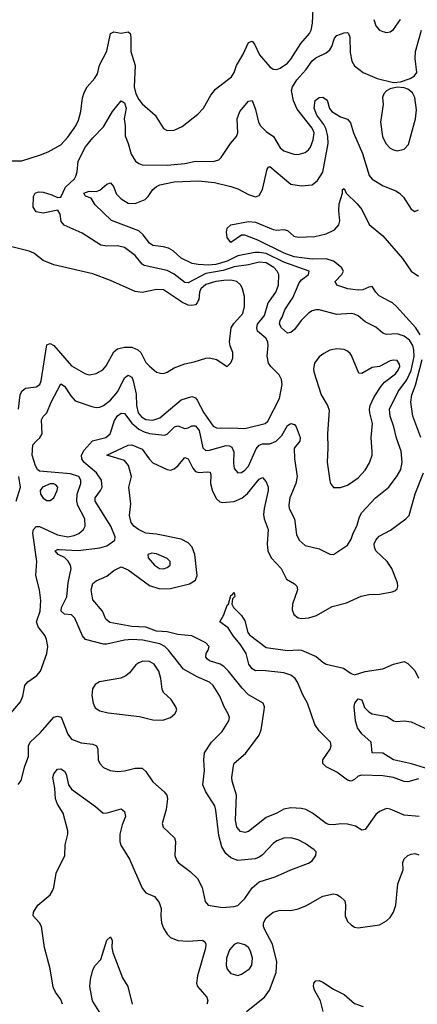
# Model space of a CAD drawing. Header units: inches. Extents: x 1694797 to 1849917, y 907313 to 1017959.
# Tile 674 of 834: x 1833137 to 1835384, y 956030 to 961589. Entities that reach past the tile are written whole.
import ezdxf

# ---------------------------------------------------------------- set-up
doc = ezdxf.new("R2010")
doc.units = ezdxf.units.IN
doc.header["$MEASUREMENT"] = 0
doc.layers.add('B8935', color=7, linetype='Continuous')
doc.layers.add('B8936', color=7, linetype='Continuous')

msp = doc.modelspace()

# ---------------------------------------------------------------- linework, layer by layer
at = {"layer": 'B8935', "color": 5}
for points, elevation in [([(1833077.9, 957662.1), (1833141.8, 957738.2), (1833155.5, 957770), (1833165.3, 957830), (1833184, 957850), (1833234.3, 957885.7), (1833255.6, 957910), (1833289.8, 958010.2), (1833295.6, 958050), (1833288.7, 958090), (1833280.3, 958110), (1833240.7, 958160.7), (1833231.9, 958190), (1833252.4, 958250), (1833256.2, 958310), (1833249.9, 958369.9), (1833229, 958450), (1833234.2, 958530), (1833210.5, 958690), (1833215, 958710), (1833230, 958727.6), (1833250, 958727.5), (1833350, 958681.3), (1833410, 958670.1), (1833444.1, 958675.9), (1833472.3, 958687.7), (1833497.4, 958710), (1833507.1, 958730), (1833504.7, 958770), (1833466.6, 958846.6), (1833459.9, 958870), (1833461.3, 958910), (1833482.4, 958970), (1833482.9, 958990), (1833470.8, 959010), (1833424.1, 959024.1), (1833250, 959039.1), (1833237.4, 959050), (1833226, 959070), (1833207.5, 959130), (1833212.1, 959187.9), (1833229.7, 959210), (1833251.8, 959228.2), (1833263.5, 959250), (1833260.2, 959330), (1833270.5, 959349.5), (1833291.3, 959370), (1833314.9, 959430), (1833370, 959532.2), (1833390, 959520.2), (1833425.4, 959465.4), (1833450, 959437.6), (1833544.3, 959404.3), (1833570, 959399.3), (1833590, 959402), (1833610, 959411.5), (1833650, 959441.6), (1833690.9, 959490), (1833730, 959566.2), (1833750, 959582.6), (1833770, 959570.2), (1833778.8, 959550), (1833794.7, 959474.7), (1833798.1, 959410), (1833807.4, 959370), (1833825.9, 959345.9), (1833850, 959332), (1833890, 959328.8), (1833930, 959342), (1834050, 959443.5), (1834110, 959460.9), (1834130, 959453.5), (1834140.2, 959440.2), (1834176.9, 959370), (1834230, 959294.7), (1834250, 959284.8), (1834270, 959282.4), (1834330, 959285.1), (1834410, 959280.9), (1834524.5, 959310), (1834538.6, 959321.4), (1834605, 959450), (1834619.8, 959530), (1834616.6, 959556.6), (1834603.1, 959583.1), (1834557.2, 959630), (1834543.7, 959650), (1834536.4, 959690), (1834541.5, 959750), (1834538.8, 959770), (1834528.1, 959790), (1834481.6, 959830), (1834476.4, 959850), (1834481.6, 959870), (1834521.5, 959918.5), (1834541.3, 959990), (1834548.4, 960000)], 660), ([(1833128.4, 957271.6), (1833145.7, 957294.3), (1833165.4, 957374.6), (1833187.8, 957430), (1833187.4, 957490), (1833195.5, 957510), (1833255.3, 957564.7), (1833330, 957650.4), (1833350, 957657.6), (1833371, 957651), (1833410, 957554.9), (1833430, 957527.7), (1833485.5, 957505.5), (1833550, 957499.3), (1833571.5, 957490), (1833578.9, 957470), (1833581.5, 957410), (1833590.1, 957390.1), (1833610, 957366.3), (1833649.3, 957349.3), (1833690, 957343.9), (1833730, 957348.2), (1833790, 957363.2), (1833830, 957363.1), (1833850, 957344.9), (1833890, 957285.3), (1833952.7, 957230), (1833968.2, 957210), (1833972.2, 957190), (1833965.3, 957130), (1833942.6, 957050), (1833948.5, 957030), (1834012.2, 956970), (1834018, 956950), (1834014.6, 956870), (1834023.7, 956843.7), (1834032.7, 956830), (1834099.7, 956779.7), (1834141.1, 956741.1), (1834168.5, 956690), (1834184.4, 956610), (1834202.8, 956590), (1834284.2, 956575.8), (1834350, 956581.6), (1834370, 956588.2), (1834410, 956626.7), (1834450, 956686.7), (1834490, 956722), (1834581.2, 956750), (1834669, 956790), (1834770, 956827.4), (1834790, 956840.3), (1834811.5, 956870), (1834811.8, 956890), (1834801.4, 956901.4), (1834750, 956937.4), (1834710, 956957.8), (1834670, 956969.8), (1834630, 956967.9), (1834590, 956952.5), (1834570, 956938), (1834510, 956874.8), (1834490, 956859.8), (1834468.6, 956851.4), (1834370, 956842), (1834330, 956856.4), (1834302.2, 956882.2), (1834279.3, 956919.3), (1834262.4, 956982.4), (1834246.5, 957126.5), (1834239.8, 957150), (1834188.4, 957230), (1834172.2, 957270), (1834182.4, 957350), (1834178, 957410), (1834182.2, 957450), (1834221.7, 957510), (1834281.1, 957570), (1834319.7, 957630), (1834322.6, 957650), (1834316, 957670), (1834291.9, 957710), (1834268.6, 957770), (1834229.7, 957830), (1834209.1, 957849.1), (1834139.2, 957879.2), (1834062.5, 957922.5), (1833977.3, 958030), (1833957.8, 958050), (1833930, 958065.8), (1833833.3, 958086.7), (1833770, 958090.3), (1833730, 958086.4), (1833630, 958063.1), (1833610, 958062.4), (1833509.5, 958090), (1833491.6, 958110), (1833448, 958210), (1833430, 958228.9), (1833390, 958232), (1833372, 958250), (1833373.8, 958270), (1833403.7, 958330), (1833410.5, 958410), (1833428.2, 958490), (1833424.1, 958510), (1833411.7, 958531.7), (1833390, 958551.9), (1833354, 958570), (1833337.7, 958590), (1833350, 958596.8), (1833362.8, 958597.2), (1833468, 958592), (1833590, 958606.6), (1833630, 958619), (1833675.6, 958650), (1833676, 958670), (1833651.7, 958730), (1833563.2, 958870), (1833563.7, 958890), (1833593.7, 958930), (1833603.2, 958950), (1833599, 958990), (1833572, 959030), (1833499.2, 959090), (1833488.1, 959110), (1833486.5, 959130), (1833501, 959159), (1833548.1, 959211.9), (1833624.4, 959230), (1833648.2, 959250), (1833673.4, 959326.6), (1833690, 959351.6), (1833710, 959367.7), (1833730, 959365.6), (1833771.8, 959311.8), (1833810, 959277.4), (1833841.1, 959261.1), (1833870, 959253.3), (1833955.9, 959244.1), (1833971.3, 959248.7), (1834011.2, 959291.2), (1834030, 959296.8), (1834070, 959280.5), (1834090, 959284.6), (1834110, 959296.5), (1834130, 959296.3), (1834150.8, 959270), (1834171.8, 959171.8), (1834190, 959157.1), (1834210, 959158), (1834304.1, 959184.1), (1834322.4, 959182.4), (1834335.3, 959175.3), (1834346.6, 959150), (1834345.7, 959085.7), (1834350, 959054.8), (1834370, 959030.3), (1834390, 959032.6), (1834410, 959044.7), (1834430, 959068.4), (1834474.3, 959165.7), (1834490, 959186.7), (1834510, 959195), (1834550, 959195.2), (1834585.7, 959210), (1834618.8, 959241.2), (1834650, 959297.6), (1834670, 959309.2), (1834690, 959302.7), (1834699.3, 959290), (1834722.8, 959230), (1834719.6, 959210), (1834688, 959170), (1834690.3, 959109.7), (1834705.4, 959010), (1834697, 958970), (1834663.5, 958890), (1834657.4, 958850), (1834660.2, 958830), (1834690.2, 958770), (1834701.6, 958681.6), (1834715.6, 958650), (1834750, 958619.6), (1834830, 958602), (1834890, 958570.5), (1834911.3, 958568.7), (1834990, 958621.6), (1835010, 958655.5), (1835021, 958690), (1835042.1, 958730), (1835057.2, 958782.8), (1835070, 958807.2), (1835148.5, 958890), (1835222.4, 958950), (1835270, 959012.9), (1835291, 959050), (1835298.2, 959090), (1835293, 959153), (1835266.3, 959226.3), (1835251.7, 959290), (1835230.4, 959350.4), (1835227.3, 959390), (1835276.3, 959490), (1835325.3, 959554.7), (1835350, 959608.8), (1835366.5, 959686.5), (1835365.4, 959725.4), (1835359.8, 959750), (1835339.9, 959779.9), (1835310, 959801.9), (1835270, 959814.6), (1835210, 959812.3), (1835190, 959818.4), (1835150, 959852.9), (1835090, 959882.7), (1835050, 959916.8), (1835030, 959927), (1835010, 959929.8), (1834930, 959924.8), (1834830, 959950.8), (1834810, 959951.6), (1834790, 959944.8), (1834770, 959931.3), (1834728.7, 959891.3), (1834690, 959839.8), (1834670, 959822), (1834650, 959819.2), (1834617, 959850), (1834606, 959870), (1834608.5, 959890), (1834621.1, 959910), (1834635.6, 959950), (1834667.9, 960000)], 640), ([(1833130.5, 959389.5), (1833139.6, 959470), (1833150, 959492.3), (1833170, 959509.3), (1833230, 959516.1), (1833250.8, 959530), (1833258.5, 959550), (1833290, 959754), (1833310, 959760.5), (1833330, 959749.4), (1833430, 959634.4), (1833510, 959588.9), (1833530, 959583.2), (1833570, 959591.4), (1833607.5, 959612.5), (1833626.2, 959633.8), (1833670, 959713.8), (1833690, 959731.1), (1833730, 959740.6), (1833770, 959740.6), (1833805.2, 959725.2), (1833821.2, 959710), (1833850, 959654), (1833870, 959632), (1833910, 959599.5), (1833933.5, 959593.5), (1833950, 959592), (1833970, 959599.5), (1834010, 959622.7), (1834070, 959646.3), (1834123.5, 959656.5), (1834190, 959677.6), (1834210, 959679.5), (1834250.3, 959670.3), (1834310, 959631.3), (1834330, 959651), (1834341.3, 959678.7), (1834341.3, 959710), (1834326.8, 959746.8), (1834323.1, 959770), (1834332.2, 959850), (1834346.6, 959873.4), (1834398.9, 959930), (1834407.9, 959970), (1834407.4, 960000)], 680), ([(1834144.6, 960000), (1834139.7, 959990), (1834130, 959979.8), (1834110, 959974.7), (1834090, 959977.6), (1834054.1, 959994.1), (1834045.1, 960000)], 680), ([(1835399.4, 959810), (1835375.5, 959850), (1835266.2, 959970), (1835243.9, 959990), (1835224.8, 960000)], 620), ([(1835403.6, 959230), (1835358.9, 959350), (1835348.4, 959430), (1835352.5, 959470), (1835373.8, 959526.2), (1835411.1, 959670)], 620), ([(1835395.6, 957090), (1835310, 957097.7), (1835230, 957132.5), (1835210, 957134.9), (1835170, 957118.5), (1835150, 957101.4), (1835090, 957016.5), (1835070, 957012.5), (1835034.9, 957034.9), (1834990, 957047.9), (1834951.1, 957048.9), (1834910, 957042.4), (1834884.8, 957044.8), (1834870, 957051.4), (1834791.2, 957110), (1834753.6, 957130), (1834730, 957136.2), (1834670, 957138.6), (1834630, 957132), (1834590.4, 957110), (1834530, 957085), (1834430, 957005.3), (1834410, 956999.8), (1834385.2, 957005.2), (1834364.1, 957030), (1834356.2, 957070), (1834362.7, 957210), (1834337.7, 957290), (1834336, 957310), (1834344.5, 957375.5), (1834350, 957391.6), (1834413.1, 957446.9), (1834490.7, 957550), (1834500.9, 957579.1), (1834518.3, 957690), (1834520.7, 957710), (1834513.5, 957730), (1834430, 957776.3), (1834394.1, 957814.1), (1834317.6, 957910), (1834290, 957936.6), (1834270, 957950.4), (1834209.9, 957969.9), (1834198.7, 957978.7), (1834189.1, 957990), (1834191.8, 958010), (1834203.2, 958030), (1834207.4, 958050), (1834188.9, 958070), (1834109.9, 958109.9), (1834030, 958117.1), (1833970, 958133.1), (1833910, 958137.4), (1833850, 958159.6), (1833770, 958163.6), (1833646, 958186), (1833624.4, 958204.4), (1833605.1, 958250), (1833550, 958314.5), (1833541.2, 958370), (1833550, 958404.9), (1833570, 958420.4), (1833630, 958447.6), (1833670, 958479.1), (1833710, 958499.1), (1833750, 958482), (1833870, 958394.1), (1833930, 958375.8), (1833990, 958377.9), (1834096.8, 958403.2), (1834130, 958424.3), (1834140.9, 958450), (1834127.1, 958570), (1834111.1, 958610), (1834090, 958636.1), (1834050, 958655.3), (1833910, 958684.4), (1833849.6, 958689.6), (1833808.7, 958710), (1833781.4, 958730), (1833767.1, 958750), (1833758, 958790), (1833765.1, 958854.9), (1833753.6, 958950), (1833768.4, 959010), (1833752.6, 959072.6), (1833730, 959099.9), (1833629, 959130), (1833750, 959187.1), (1833770, 959188.3), (1833830, 959163.5), (1833868.7, 959108.7), (1833890, 959087.1), (1833970, 959049.2), (1833990, 959046), (1834010, 959053.4), (1834030, 959070.2), (1834070, 959117.3), (1834090, 959110.2), (1834116.2, 959056.2), (1834130, 959038.9), (1834150, 959031.7), (1834196.6, 959036.6), (1834213.9, 959033.9), (1834217.9, 959017.9), (1834216.2, 958970), (1834226.5, 958926.5), (1834250, 958883.9), (1834267.7, 958867.7), (1834282.4, 958862.4), (1834350, 958868.2), (1834391.6, 958888.4), (1834425.4, 958914.6), (1834490, 958995.6), (1834510, 959004.4), (1834530, 958979.3), (1834541.2, 958950), (1834541.4, 958930), (1834518.6, 958830), (1834515.1, 958795.1), (1834519.4, 958770), (1834541, 958710), (1834535.1, 958630), (1834539.8, 958590), (1834558, 958550), (1834615.5, 958490), (1834644.2, 958430), (1834690, 958403.2), (1834703.2, 958390), (1834706.5, 958370), (1834679, 958290), (1834677.5, 958257.5), (1834685.8, 958230), (1834710, 958212.1), (1834730, 958207.8), (1834771, 958211), (1834814, 958226), (1834903.3, 958276.7), (1834984.2, 958295.8), (1835066.2, 958333.8), (1835110, 958343.5), (1835170, 958344.9), (1835241.7, 958358.3), (1835256.4, 958363.6), (1835270, 958376), (1835274.3, 958390), (1835272.6, 958410), (1835240.3, 958490), (1835213.6, 958530), (1835150.7, 958590), (1835141.6, 958610), (1835141.2, 958630), (1835149.8, 958650), (1835167.8, 958672.2), (1835232.3, 958707.7), (1835318.9, 958770), (1835337.6, 958790), (1835372.2, 958912.2), (1835419.9, 959030)], 620), ([(1833116.9, 958870), (1833141.1, 958950), (1833132.5, 959010)], 680), ([(1835390, 957302.6), (1835330, 957286.7), (1835310, 957288), (1835250, 957309.9), (1835190, 957319.7), (1835070, 957323.7), (1835050, 957317.8), (1835030, 957299.4), (1835010, 957290.7), (1834990, 957296.2), (1834930, 957341.4), (1834868.4, 957370), (1834851.1, 957390), (1834851.2, 957410), (1834891.3, 957470), (1834897.4, 957490), (1834893, 957510), (1834830, 957574.8), (1834805.7, 957610), (1834763.2, 957730), (1834736.5, 957776.5), (1834707.8, 957847.8), (1834693.3, 957870), (1834670, 957888.1), (1834630, 957901.8), (1834510, 957914.2), (1834470, 957913.4), (1834450, 957923.7), (1834432.6, 957950), (1834417.3, 958010), (1834383.5, 958063.5), (1834343.8, 958110), (1834315.9, 958155.9), (1834267.3, 958190), (1834290, 958228), (1834310, 958283), (1834318, 958290), (1834330, 958338.8), (1834338.6, 958341.4), (1834350, 958354.8), (1834352.1, 958332.1), (1834340.7, 958319.3), (1834335.6, 958290), (1834344.9, 958270), (1834390, 958224.2), (1834410, 958195.6), (1834426.2, 958130), (1834435.5, 958115.5), (1834530, 958043.8), (1834650, 958027.9), (1834710, 958031.8), (1834730, 958029), (1834813.3, 957993.3), (1834850, 957961), (1834869.2, 957950), (1834967.9, 957927.9), (1835010, 957896.8), (1835030, 957890.9), (1835090, 957909.5), (1835190, 957924.6), (1835250, 957950.9), (1835310, 957964.9), (1835330, 957953.4), (1835370, 957914.9), (1835391.8, 957871.8)], 580), ([(1835450, 957357.6), (1835351.5, 957388.5), (1835250.5, 957410.5), (1835190, 957447.1), (1835130, 957448.9), (1835123.1, 957510), (1835070, 957556.4), (1835046.9, 957590), (1835034.4, 957630), (1835027.9, 957710), (1835030.9, 957730), (1835050, 957755), (1835070, 957748.4), (1835086.3, 957706.3), (1835110, 957680.8), (1835130, 957670.2), (1835214.7, 957654.7), (1835250.4, 957630.4), (1835266.9, 957626.9), (1835310, 957631.1), (1835350, 957624.2), (1835496.6, 957556.6)], 560), ([(1833378.5, 956030), (1833370, 956057.4), (1833338.7, 956098.7), (1833325.9, 956125.9), (1833310, 956229.5), (1833277.2, 956350), (1833260.9, 956470), (1833250, 956489.6), (1833213.3, 956530), (1833214.7, 956550), (1833239.7, 956590), (1833310, 956648.8), (1833322, 956670), (1833329.8, 956690.2), (1833343.4, 956770), (1833392.5, 956870), (1833394.5, 956930), (1833409.1, 956990), (1833408.6, 957010), (1833382, 957110), (1833350, 957160.7), (1833339.5, 957190), (1833336, 957250), (1833325.4, 957310), (1833330, 957330.4), (1833350, 957356.9), (1833370, 957358.5), (1833390, 957347.2), (1833400.2, 957330), (1833412.9, 957270), (1833430, 957244.7), (1833566.3, 957146.3), (1833608.4, 957110), (1833631.7, 957111.7), (1833710, 957133.1), (1833730, 957118), (1833734.4, 957090), (1833715.8, 957044.2), (1833703.7, 956990), (1833703.5, 956950), (1833709.4, 956929.4), (1833757.6, 956850), (1833830, 956685.3), (1833850, 956660.2), (1833898.3, 956638.3), (1833925.1, 956605.1), (1833936.9, 956570), (1833934.6, 956530), (1833939.4, 956490), (1833950, 956460.3), (1833970, 956426.9), (1833990, 956407.2), (1834030, 956390.2), (1834090, 956386.3), (1834170, 956392.8), (1834183.6, 956383.6), (1834189.3, 956370), (1834187.1, 956347.1), (1834141.1, 956190), (1834135.6, 956150), (1834141.6, 956130), (1834195.1, 956070), (1834199.5, 956050), (1834194.8, 956030)], 620), ([(1834418.6, 955990), (1834519.8, 956070), (1834549.1, 956110), (1834586.9, 956210), (1834591, 956270), (1834566.2, 956370), (1834522.8, 956450), (1834514.9, 956470), (1834514.3, 956490), (1834530, 956517.6), (1834570, 956550.2), (1834610, 956561.6), (1834670, 956559.7), (1834711.4, 956568.6), (1834753.8, 956586.2), (1834850, 956641.2), (1834910, 956654.4), (1834930, 956650.2), (1834950, 956637.7), (1834974, 956614), (1834979.1, 956590), (1834976, 956530), (1834990, 956498), (1835010, 956478.4), (1835030, 956466.4), (1835050, 956461.6), (1835170, 956479.1), (1835210, 956501.8), (1835230, 956520.7), (1835250.5, 956550), (1835262.5, 956590), (1835273.7, 956710), (1835305.1, 956790), (1835302.3, 956830), (1835310, 956851.3), (1835329.8, 956870), (1835350, 956877.8), (1835370, 956880.6), (1835393.3, 956873.3)], 620), ([(1833594.9, 955974.9), (1833549, 956050), (1833533.3, 956130), (1833536.9, 956170), (1833550, 956224.7), (1833564.5, 956250), (1833596.3, 956283.7), (1833630, 956392.7), (1833650, 956410.3), (1833658.9, 956390), (1833658, 956350), (1833662.6, 956322.6), (1833718.6, 956178.6), (1833747.8, 956130), (1833773.7, 956030)], 580), ([(1834851.7, 955990), (1834837.1, 956050), (1834803.2, 956110), (1834797.7, 956130), (1834800.3, 956150), (1834810, 956163.1), (1834830, 956163.5), (1834850, 956155.2), (1834910, 956115.1), (1834970, 956084.8), (1835030, 956035.5), (1835077.7, 956017.7)], 580)]:
    msp.add_lwpolyline(points, dxfattribs=dict(at, elevation=elevation))
for points, elevation in [([(1834930, 959730.9), (1834890, 959724), (1834855.3, 959704.7), (1834830, 959686), (1834802.6, 959650), (1834797.3, 959617.3), (1834799.9, 959599.9), (1834841.1, 959470), (1834876.5, 959410), (1834885.3, 959385.2), (1834876.5, 959250), (1834878.8, 959170), (1834875, 959090), (1834890, 958984.7), (1834894, 958970), (1834910, 958948.4), (1834950, 958947), (1834990, 958961.7), (1835050, 959002.8), (1835090, 959045.2), (1835113.1, 959086.9), (1835128.3, 959130), (1835129.8, 959150), (1835123.1, 959230), (1835130.5, 959310), (1835115, 959370), (1835113.6, 959390), (1835118.2, 959410), (1835141, 959459), (1835180.5, 959519.5), (1835198.3, 959541.7), (1835261, 959590), (1835276.5, 959610), (1835285.1, 959630), (1835284.4, 959644.4), (1835270, 959664.7), (1835250, 959666.9), (1835230, 959662.6), (1835170, 959631.2), (1835130, 959624.7), (1835070, 959591.1), (1835053, 959593), (1835012.3, 959692.3), (1835003.9, 959703.9), (1834990, 959718), (1834970, 959726.6)], 660), ([(1833330, 958968.8), (1833310, 958968.2), (1833265.5, 958950), (1833252.6, 958930), (1833254.9, 958910), (1833270, 958887.9), (1833290, 958874.9), (1833310, 958874.3), (1833330, 958888.7), (1833349.8, 958930), (1833352.2, 958950), (1833342, 958962)], 680), ([(1833883.6, 958576.4), (1833860.7, 958570), (1833862.4, 958550), (1833898.4, 958510), (1833927.7, 958490), (1833950, 958487.9), (1833970, 958495.5), (1833986.6, 958510), (1833986.6, 958530), (1833970, 958546.6), (1833910, 958573.1)], 640), ([(1833832.6, 957967.4), (1833810, 957958.7), (1833793.5, 957946.5), (1833758.4, 957901.6), (1833736.2, 957883.8), (1833708.1, 957871.9), (1833589.1, 957850.9), (1833564.6, 957835.4), (1833548.7, 957811.3), (1833545.7, 957774.3), (1833551.8, 957730), (1833564.4, 957704.4), (1833590, 957687), (1833636.4, 957676.4), (1833814.9, 957654.9), (1833890, 957635.3), (1833946.5, 957633.5), (1833990, 957648.4), (1834014.5, 957670), (1834024.5, 957690), (1834019.6, 957710), (1833993.3, 957750), (1833950.7, 957790.7), (1833941.4, 957810), (1833935.3, 957870), (1833922.6, 957910), (1833896.5, 957950), (1833870, 957965.8)], 660), ([(1834370, 956376.9), (1834350, 956368.3), (1834322.6, 956337.4), (1834306, 956290), (1834303.1, 956250), (1834309.1, 956229.1), (1834330, 956204.4), (1834370, 956192.4), (1834390, 956199.5), (1834435.8, 956230), (1834448.7, 956251.3), (1834452.9, 956290), (1834442.2, 956330), (1834429.6, 956350), (1834410, 956365.4)], 640)]:
    msp.add_lwpolyline(points, close=True, dxfattribs=dict(at, elevation=elevation))
at = {"layer": 'B8936', "color": 5}
for points, elevation in [([(1833027.1, 960792.9), (1833150, 960792.8), (1833254.6, 960825.4), (1833297.5, 960842.5), (1833370, 960881.7), (1833410, 960926.5), (1833454.1, 960990), (1833470, 961021.1), (1833483.2, 961070), (1833492.8, 961147.2), (1833501.3, 961178.7), (1833518, 961210), (1833561.4, 961258.6), (1833576.4, 961283.6), (1833587.7, 961332.3), (1833629.3, 961410.7), (1833650, 961510.4), (1833670, 961520.2), (1833710, 961512), (1833750, 961521.1), (1833762, 961510), (1833766, 961490), (1833765.8, 961410), (1833789.6, 961329.6), (1833784.5, 961210), (1833793, 961170), (1833810, 961138.3), (1833830, 961114.3), (1833902, 961050), (1833950, 960975.5), (1833970, 960962.4), (1834010, 960965.7), (1834054.9, 960985.1), (1834143.9, 961056.1), (1834175.1, 961090), (1834216.5, 961163.5), (1834243.6, 961196.4), (1834333.2, 961266.8), (1834349.3, 961290.7), (1834363, 961330), (1834398.2, 961390), (1834430, 961459.5), (1834450, 961468.4), (1834464.2, 961450), (1834492.8, 961390), (1834550, 961322), (1834570, 961310.3), (1834590, 961307.7), (1834610, 961314.4), (1834650, 961343.5), (1834670, 961365.4), (1834726.2, 961453.8), (1834774.3, 961510), (1834784.3, 961530), (1834791, 961569), (1834795, 961650)], 680), ([(1835138.9, 961590), (1835150, 961554.8), (1835170, 961530.5), (1835190, 961521.3), (1835210, 961515.8), (1835230, 961519.5), (1835250, 961532.7), (1835289.7, 961590)], 680), ([(1834548.4, 960000), (1834584.2, 960050), (1834599.9, 960090), (1834601.2, 960150), (1834592.4, 960170), (1834572.7, 960190), (1834530, 960217.1), (1834490, 960220.5), (1834430, 960204.8), (1834350, 960194.2), (1834286.4, 960173.6), (1834190, 960155.5), (1834090, 960103.7), (1834070, 960104.6), (1834010, 960151.7), (1833970, 960173.1), (1833840.4, 960200.4), (1833828.5, 960208.5), (1833790, 960257.1), (1833730, 960303.5), (1833690, 960311.8), (1833630, 960310.6), (1833596.5, 960316.5), (1833490, 960384.2), (1833388.2, 960428.2), (1833372.4, 960450), (1833366.8, 960490), (1833353, 960513), (1833270, 960496.8), (1833230, 960503.6), (1833213.6, 960530), (1833215.1, 960590), (1833223.7, 960610), (1833243.5, 960616.5), (1833270, 960614.7), (1833319.5, 960599.5), (1833350, 960585), (1833370, 960586.2), (1833396.3, 960643.7), (1833446.6, 960690), (1833455.2, 960704.8), (1833462.5, 960730), (1833467.5, 960790), (1833509.4, 960870.6), (1833550, 960921.7), (1833610, 960984.4), (1833661.9, 961070), (1833710, 961131.3), (1833730, 961119.7), (1833739.2, 961090), (1833727.2, 961030), (1833733.6, 960990), (1833733.2, 960933.2), (1833750.6, 960890), (1833766.4, 960830), (1833791.8, 960790), (1833810, 960777), (1833830, 960770.1), (1833970, 960767.6), (1834070, 960777.9), (1834130, 960790.1), (1834230, 960787.6), (1834261.8, 960798.2), (1834276.3, 960810), (1834328, 960890), (1834363.1, 960930), (1834370.6, 960950), (1834366.5, 961030), (1834381.4, 961070), (1834430, 961128.7), (1834450, 961132.2), (1834470, 961082), (1834487.1, 961010), (1834498.5, 960990), (1834530, 960958.2), (1834571.7, 960930), (1834610, 960866), (1834630, 960849.2), (1834686, 960830), (1834710, 960828.3), (1834750, 960839.1), (1834770, 960853.4), (1834780.3, 960870), (1834795.2, 960910), (1834800.9, 960950), (1834790, 960975.9), (1834704.5, 961084.5), (1834685.4, 961130), (1834672.9, 961190), (1834679.3, 961210), (1834704.1, 961250), (1834754.6, 961305.4), (1834790, 961356.9), (1834810, 961372.9), (1834870, 961401.8), (1834890, 961419.1), (1834902, 961438), (1834916.2, 961483.8), (1834930, 961500.3), (1834970, 961515.2), (1834990, 961516.5), (1834996, 961510), (1835003.2, 961490), (1835004.4, 961404.4), (1835015.1, 961355.1), (1835030, 961328.2), (1835078, 961290), (1835157.7, 961257.7), (1835250, 961235.2), (1835290, 961238.5), (1835343.9, 961256.1), (1835368.1, 961271.9), (1835381.5, 961290), (1835371.4, 961370), (1835374.7, 961410), (1835407.9, 961530)], 660), ([(1834667.9, 960000), (1834680.5, 960019.5), (1834717.1, 960102.9), (1834730, 960119.3), (1834769.7, 960150), (1834773.6, 960170), (1834630, 960220.2), (1834530, 960268.9), (1834490, 960275.2), (1834465.3, 960274.7), (1834370, 960255.7), (1834310, 960226.5), (1834246.3, 960206.3), (1834203.3, 960203.3), (1834145.9, 960205.9), (1834112.3, 960212.3), (1834050, 960241.7), (1834003.7, 960283.7), (1833978.4, 960298.4), (1833950, 960307), (1833890, 960314.2), (1833870, 960326.4), (1833835.1, 960375.1), (1833810, 960397.5), (1833655.3, 960455.3), (1833564, 960544), (1833540.9, 960580.9), (1833510, 960592), (1833499.7, 960610), (1833530, 960620.2), (1833570, 960618.7), (1833590, 960627), (1833630, 960659.6), (1833650, 960667), (1833667.4, 960647.4), (1833684, 960604), (1833710, 960577.3), (1833750, 960553.8), (1833790, 960550.3), (1833846, 960574), (1833862.9, 960590), (1833890, 960630.5), (1833910, 960648), (1833930, 960655.8), (1834010, 960674), (1834150, 960679.8), (1834237.3, 960670), (1834330, 960647.2), (1834370, 960633.6), (1834430, 960601.7), (1834470, 960588.5), (1834490, 960596.3), (1834510, 960630.7), (1834535.8, 960744.2), (1834543.1, 960756.9), (1834550, 960759.5), (1834670, 960660.2), (1834730, 960650.2), (1834790, 960657.3), (1834819.3, 960680.7), (1834850, 960728.9), (1834879.9, 960890), (1834879, 960930), (1834868.8, 960970), (1834856.8, 960996.8), (1834816.3, 961050), (1834802.1, 961090), (1834806.7, 961133.3), (1834828.7, 961150), (1834850, 961152.2), (1834875.1, 961135.1), (1834887.3, 961087.3), (1834901.5, 961070), (1834950, 961039.6), (1834990, 961027), (1835007.3, 961007.3), (1835023.5, 960950), (1835074.2, 960834.2), (1835111.5, 960710), (1835130, 960688.9), (1835190.8, 960650.8), (1835263.1, 960623.1), (1835284.2, 960610), (1835306.4, 960586.4), (1835350, 960519.3), (1835370, 960505.5), (1835390, 960514.9)], 640), ([(1835224.8, 960000), (1835169.1, 960029.1), (1835149.8, 960050), (1835130, 960082), (1835110, 960078.4), (1835076.7, 960063.3), (1835050, 960061.2), (1834991.8, 960070), (1834929.3, 960090), (1834919.7, 960110), (1834957.7, 960150), (1834966.8, 960170), (1834954.9, 960190), (1834910, 960224.8), (1834870, 960238.3), (1834790, 960237.7), (1834688.7, 960250), (1834632.4, 960270), (1834483.5, 960343.5), (1834410, 960371.9), (1834390, 960372.6), (1834330, 960331.1), (1834310, 960358.7), (1834305, 960390), (1834310, 960412.2), (1834330, 960430.4), (1834430.9, 960449.1), (1834470, 960445.6), (1834570, 960404.2), (1834590, 960400.2), (1834630, 960404.6), (1834650, 960398.9), (1834687.3, 960367.3), (1834710, 960360.6), (1834804.7, 960364.7), (1834870, 960379.3), (1834917.1, 960402.9), (1834940.4, 960430), (1834946.1, 960453.9), (1834940.8, 960510), (1834942.5, 960550), (1834960.9, 960610), (1834961.2, 960630), (1834970, 960634.9), (1834982.8, 960610), (1835043.9, 960550), (1835070, 960516.9), (1835112.8, 960432.8), (1835190, 960368.9), (1835300.9, 960240.9), (1835349.8, 960169.8), (1835390, 960140.1)], 620), ([(1834045.1, 960000), (1833950, 960062.9), (1833910, 960065.9), (1833830, 960048), (1833790, 960053.5), (1833650, 960116.4), (1833550, 960154.3), (1833330, 960205.1), (1833270, 960228.5), (1833216.3, 960270), (1833190, 960282.9), (1833070, 960312.8)], 680), ([(1834407.4, 960000), (1834406.9, 960026.9), (1834396.8, 960070), (1834387.2, 960090), (1834364.7, 960110), (1834330, 960118.1), (1834290, 960116.5), (1834244.9, 960110), (1834190, 960093.1), (1834161.5, 960070), (1834153.3, 960050), (1834149.5, 960010), (1834144.6, 960000)], 680)]:
    msp.add_lwpolyline(points, dxfattribs=dict(at, elevation=elevation))
at = {"layer": 'B8936', "color": 5, "elevation": 660}
msp.add_lwpolyline([(1835270, 961207.7), (1835230, 961198.9), (1835210, 961186.3), (1835194.9, 961170), (1835188.2, 961150), (1835190.3, 961110), (1835175.5, 961010), (1835188.1, 960930), (1835206.2, 960890), (1835230, 960864.2), (1835250, 960853.4), (1835270, 960849.1), (1835310, 960857.4), (1835334.9, 960885.1), (1835373.4, 961030), (1835380.2, 961080.2), (1835369.9, 961149.8), (1835356.4, 961176.4), (1835330, 961197.2), (1835310, 961203.8)], close=True, dxfattribs=at)

doc.saveas('drawing.dxf')
